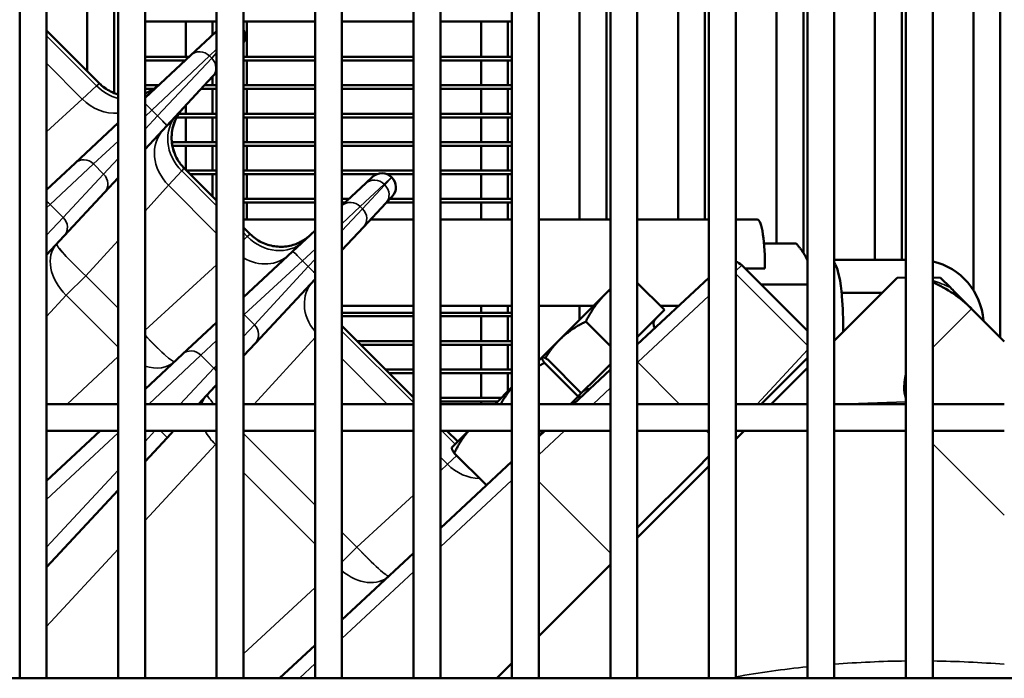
# Model space of a CAD drawing. Header units: inches. Extents: x 1 to 271, y 5 to 171.
# Tile 290 of 334: x 135.87 to 140.2, y 138.9 to 141.79. Entities that reach past the tile are written whole.
import ezdxf

# ---------------------------------------------------------------- set-up
doc = ezdxf.new("R2010")
doc.units = ezdxf.units.IN
doc.header["$LTSCALE"] = 8
doc.header["$MEASUREMENT"] = 0
for name, color, linetype, lineweight in [('Dimension (ANSI)', 7, 'Continuous', 25), ('Visible (ANSI)', 7, 'Continuous', 50), ('Visible Narrow (ANSI)', 7, 'Continuous', 35)]:
    doc.layers.add(name, color=color, linetype=linetype, lineweight=lineweight)
doc.styles.add('Dimension Text', font='tahoma.ttf')
doc.dimstyles.new('Dual Dimension', dxfattribs={"dimscale": 8, "dimtxt": 0.12, "dimasz": 0.098425, "dimexe": 0.125, "dimexo": 0.0625, "dimgap": 0.031496, "dimtad": 0, "dimtih": 1, "dimtoh": 1, "dimrnd": 1e-08, "dimzin": 4, "dimdsep": 46, "dimtxsty": 'Dimension Text', "dimcen": 0.09, "dimdle": 0.393701, "dimclrd": 256, "dimclre": 256, "dimclrt": 256, "dimadec": 0, "dimazin": 1, "dimtfac": 1, "dimtofl": 0, "dimtmove": 0, "dimatfit": 3, "dimfxl": 1, "dimtolj": 1, "dimtzin": 4, "dimlwd": -1, "dimlwe": -1, "dimarcsym": 0})

# ---------------------------------------------------------------- blocks, each defined once
blk = doc.blocks.new('*D10')
at = {"layer": 'Defpoints', "color": 0, "transparency": 16777216}
for p in [(179.2848, 157.7079), (123.1798, 140.6812), (179.2848, 140.6812)]:
    blk.add_point(p, dxfattribs=at)
at = {"layer": 'Dimension (ANSI)', "transparency": 16777216}
for p, q in [((123.1798, 141.1812), (123.1798, 158.7079)), ((179.2848, 141.1812), (179.2848, 158.7079)), ((123.9672, 157.7079), (146.443, 157.7079)), ((178.4974, 157.7079), (156.0215, 157.7079))]:
    blk.add_line(p, q, dxfattribs=at)
for points in [[(123.9672, 157.8392), (123.9672, 157.5767), (123.1798, 157.7079)], [(178.4974, 157.8392), (178.4974, 157.5767), (179.2848, 157.7079)]]:
    blk.add_solid(points, dxfattribs=at)
at = {"layer": 'Dimension (ANSI)', "transparency": 16777216, "insert": (151.2323, 157.7079), "char_height": 0.96, "attachment_point": 5, "style": 'Dimension Text'}
blk.add_mtext('\\A1;{\\H3.0x;(}\\S56.11^ 1425.1 mm;{\\H3.0x;)}', dxfattribs=at)

msp = doc.modelspace()

# ---------------------------------------------------------------- linework, layer by layer
at = {"layer": 'Visible (ANSI)'}
for p, q in [((135.8671, 143.2669), (135.8671, 138.8968)), ((135.9852, 143.2669), (135.9852, 138.8968)), ((136.3002, 143.2669), (136.3002, 138.8968)), ((136.4183, 143.2669), (136.4183, 138.8968)), ((136.7332, 143.2669), (136.7332, 138.8968)), ((136.8513, 143.2669), (136.8513, 138.8968)), ((137.1663, 143.2669), (137.1663, 138.8968)), ((137.2844, 143.2669), (137.2844, 138.8968)), ((137.5994, 143.2669), (137.5994, 138.8968)), ((137.7175, 143.2669), (137.7175, 138.8968)), ((138.0324, 143.2669), (138.0324, 138.8968)), ((138.1506, 143.2669), (138.1506, 138.8968)), ((138.4655, 143.2669), (138.4655, 138.8968)), ((138.5836, 143.2669), (138.5836, 138.8968)), ((138.8986, 143.2669), (138.8986, 138.8968)), ((139.0167, 143.2669), (139.0167, 138.8968)), ((139.3317, 143.2669), (139.3317, 138.8968)), ((139.4498, 143.2669), (139.4498, 138.8968)), ((139.7647, 143.2669), (139.7647, 138.8968)), ((139.8828, 143.2669), (139.8828, 138.8968)), ((136.2825, 143.0566), (136.2825, 141.4711)), ((138.3298, 143.0566), (138.3298, 140.9147)), ((138.4479, 143.0566), (138.4479, 140.9147)), ((138.7629, 143.0566), (138.7629, 140.9147)), ((138.881, 143.0566), (138.881, 140.9147)), ((139.1959, 143.0566), (139.1959, 140.8091)), ((139.314, 143.0566), (139.314, 140.7679)), ((139.629, 143.0566), (139.629, 140.7369)), ((139.7471, 143.0566), (139.7471, 140.7369)), ((140.0621, 143.0566), (140.0621, 140.6033)), ((140.1802, 143.0566), (140.1802, 140.3958)), ((136.1644, 142.3258), (136.1644, 141.5669)), ((135.9852, 141.7461), (136.2178, 141.5135)), ((136.7332, 141.7856), (136.4183, 141.7856)), ((136.5975, 141.7856), (136.5975, 141.63)), ((136.7156, 141.7856), (136.7156, 141.727)), ((137.1663, 141.7856), (136.8513, 141.7856)), ((136.866, 141.63), (136.866, 141.7856)), ((137.5994, 141.7856), (137.2844, 141.7856)), ((138.0324, 141.7856), (137.7175, 141.7856)), ((137.8967, 141.7856), (137.8967, 141.63)), ((138.0148, 141.7856), (138.0148, 141.63)), ((136.7262, 141.7369), (136.6205, 141.6382)), ((136.7262, 141.7369), (136.7332, 141.7434)), ((136.4183, 141.4497), (136.6205, 141.6382)), ((136.6116, 141.63), (136.4183, 141.63)), ((137.1663, 141.63), (136.8513, 141.63)), ((137.5994, 141.63), (137.2844, 141.63)), ((138.0324, 141.63), (137.7175, 141.63)), ((136.5945, 141.614), (136.4183, 141.614)), ((137.1663, 141.614), (136.8513, 141.614)), ((136.866, 141.505), (136.866, 141.614)), ((137.5994, 141.614), (137.2844, 141.614)), ((138.0324, 141.614), (137.7175, 141.614)), ((137.8967, 141.614), (137.8967, 141.505)), ((138.0148, 141.614), (138.0148, 141.505)), ((136.7156, 141.5431), (136.5136, 141.3265)), ((136.7156, 141.5431), (136.7332, 141.562)), ((136.7156, 141.5431), (136.7156, 141.505)), ((136.4775, 141.505), (136.4183, 141.505)), ((136.4563, 141.489), (136.4183, 141.489)), ((136.7332, 141.489), (136.6652, 141.489)), ((136.7332, 141.505), (136.6801, 141.505)), ((136.7156, 141.489), (136.7156, 141.38)), ((137.1663, 141.505), (136.8513, 141.505)), ((137.1663, 141.489), (136.8513, 141.489)), ((136.866, 141.38), (136.866, 141.489)), ((137.5994, 141.505), (137.2844, 141.505)), ((137.5994, 141.489), (137.2844, 141.489)), ((138.0324, 141.505), (137.7175, 141.505)), ((138.0324, 141.489), (137.7175, 141.489)), ((137.8967, 141.489), (137.8967, 141.38)), ((138.0148, 141.489), (138.0148, 141.38)), ((136.5975, 141.4165), (136.5975, 141.38)), ((136.072, 141.38), (136.072, 141.38)), ((136.7332, 141.364), (136.5576, 141.364)), ((136.7332, 141.38), (136.5671, 141.38)), ((136.5975, 141.364), (136.5975, 141.255)), ((136.7156, 141.364), (136.7156, 141.255)), ((137.1663, 141.38), (136.8513, 141.38)), ((137.1663, 141.364), (136.8513, 141.364)), ((136.866, 141.255), (136.866, 141.364)), ((137.5994, 141.38), (137.2844, 141.38)), ((137.5994, 141.364), (137.2844, 141.364)), ((138.0324, 141.38), (137.7175, 141.38)), ((138.0324, 141.364), (137.7175, 141.364)), ((137.8967, 141.364), (137.8967, 141.255)), ((138.0148, 141.364), (138.0148, 141.255)), ((136.3002, 141.3396), (136.1109, 141.163)), ((136.4183, 141.2243), (136.5136, 141.3265)), ((136.7332, 141.255), (136.5362, 141.255)), ((136.7332, 141.239), (136.5386, 141.239)), ((136.5975, 141.239), (136.5975, 141.1338)), ((136.7156, 141.239), (136.7156, 141.13)), ((137.1663, 141.255), (136.8513, 141.255)), ((137.1663, 141.239), (136.8513, 141.239)), ((136.866, 141.13), (136.866, 141.239)), ((137.5994, 141.255), (137.2844, 141.255)), ((137.5994, 141.239), (137.2844, 141.239)), ((138.0324, 141.255), (137.7175, 141.255)), ((138.0324, 141.239), (137.7175, 141.239)), ((137.8967, 141.239), (137.8967, 141.13)), ((138.0148, 141.239), (138.0148, 141.13)), ((136.2353, 141.1993), (136.2353, 141.1993)), ((136.1109, 141.163), (135.9852, 141.0458)), ((136.2767, 141.158), (136.2767, 141.158)), ((136.5908, 141.1404), (136.7332, 140.9981)), ((136.2404, 141.0335), (136.3002, 141.0976)), ((136.7332, 141.13), (136.6013, 141.13)), ((136.7332, 141.114), (136.6173, 141.114)), ((136.7156, 141.114), (136.7156, 141.0157)), ((137.1663, 141.13), (136.8513, 141.13)), ((137.1663, 141.114), (136.8513, 141.114)), ((136.866, 141.005), (136.866, 141.114)), ((137.5994, 141.13), (137.2844, 141.13)), ((137.4381, 141.114), (137.2844, 141.114)), ((137.3891, 141.074), (137.4196, 141.1024)), ((137.5994, 141.114), (137.4832, 141.114)), ((137.5041, 141.0998), (137.5029, 141.1009)), ((138.0324, 141.13), (137.7175, 141.13)), ((138.0324, 141.114), (137.7175, 141.114)), ((137.8967, 141.114), (137.8967, 141.005)), ((138.0148, 141.114), (138.0148, 141.005)), ((137.3891, 141.074), (137.2844, 140.9763)), ((136.0627, 140.843), (136.2404, 141.0335)), ((137.5055, 141.0164), (137.4771, 140.986)), ((136.4522, 140.989), (136.4522, 140.989)), ((136.4573, 140.9946), (136.4573, 140.9946)), ((136.7332, 141.005), (136.7263, 141.005)), ((137.1663, 141.005), (136.8513, 141.005)), ((137.1663, 140.989), (136.8513, 140.989)), ((136.866, 140.9147), (136.866, 140.989)), ((137.3152, 141.005), (137.2844, 141.005)), ((137.2981, 140.989), (137.2844, 140.989)), ((137.379, 140.8807), (137.4771, 140.986)), ((137.5994, 140.989), (137.48, 140.989)), ((137.5994, 141.005), (137.4949, 141.005)), ((138.0324, 141.005), (137.7175, 141.005)), ((138.0324, 140.989), (137.7175, 140.989)), ((137.8967, 140.989), (137.8967, 140.9147)), ((138.0148, 140.989), (138.0148, 140.9147)), ((136.8513, 140.9147), (137.1663, 140.9147)), ((136.8513, 140.8799), (136.8807, 140.8506)), ((137.379, 140.8807), (137.2844, 140.7793)), ((137.4107, 140.9147), (137.5994, 140.9147)), ((137.7175, 140.9147), (138.0324, 140.9147)), ((138.1506, 140.9147), (138.4655, 140.9147)), ((138.5836, 140.9147), (138.8986, 140.9147)), ((139.0167, 140.9147), (139.1115, 140.9147)), ((136.0627, 140.843), (135.9852, 140.7598)), ((137.0673, 140.7738), (137.1663, 140.8662)), ((139.1411, 140.8091), (139.2827, 140.8091)), ((137.0673, 140.7738), (136.8513, 140.5725)), ((139.3268, 140.7458), (139.323, 140.7527)), ((139.3317, 140.4248), (139.0427, 140.7138)), ((139.7647, 140.7369), (139.4498, 140.7369)), ((139.1442, 140.6987), (139.0577, 140.6987)), ((136.9038, 140.3711), (137.1663, 140.6526)), ((138.8986, 140.6586), (138.5836, 140.3649)), ((138.7034, 140.517), (138.5836, 140.6368)), ((139.1278, 140.6287), (139.3317, 140.6287)), ((139.4498, 140.3811), (139.7268, 140.6582)), ((139.7647, 140.6595), (139.7268, 140.6582)), ((139.8828, 140.6594), (139.9177, 140.6582)), ((139.9177, 140.6582), (139.9606, 140.6154)), ((138.4387, 140.5831), (138.24, 140.3844)), ((138.4655, 140.6099), (138.4387, 140.5831)), ((139.4836, 140.5926), (139.4813, 140.6003)), ((139.6611, 140.5926), (139.4836, 140.5926)), ((139.4836, 140.5771), (139.4836, 140.5926)), ((139.9606, 140.6154), (139.9606, 140.6154)), ((136.0287, 140.5347), (136.0287, 140.5347)), ((136.5355, 140.5347), (136.5355, 140.5347)), ((137.2844, 140.5347), (137.5994, 140.5347)), ((137.7175, 140.5347), (138.0324, 140.5347)), ((137.8967, 140.5347), (137.8967, 140.505)), ((138.0148, 140.5347), (138.0148, 140.505)), ((138.1506, 140.5347), (138.3903, 140.5347)), ((138.3298, 140.5347), (138.3298, 140.4741)), ((138.6858, 140.5347), (138.7657, 140.5347)), ((138.7629, 140.5347), (138.7629, 140.532)), ((136.4856, 140.489), (136.4856, 140.489)), ((136.5031, 140.505), (136.5031, 140.505)), ((137.5994, 140.505), (137.2844, 140.505)), ((137.5994, 140.489), (137.2844, 140.489)), ((138.0324, 140.505), (137.7175, 140.505)), ((138.0324, 140.489), (137.7175, 140.489)), ((137.8967, 140.489), (137.8967, 140.38)), ((138.0148, 140.489), (138.0148, 140.38)), ((138.7034, 140.517), (138.6041, 140.4177)), ((140.1978, 140.3782), (140.0537, 140.5223)), ((136.7332, 140.4623), (136.5832, 140.3224)), ((137.2844, 140.4469), (137.5994, 140.1319)), ((138.4655, 140.3575), (138.3571, 140.466)), ((138.6041, 140.4177), (138.5836, 140.3973)), ((136.4429, 140.38), (136.4429, 140.38)), ((136.4587, 140.364), (136.4587, 140.364)), ((136.8513, 140.3149), (136.9038, 140.3711)), ((137.5994, 140.38), (137.3513, 140.38)), ((137.5994, 140.364), (137.3673, 140.364)), ((138.0324, 140.38), (137.7175, 140.38)), ((138.0324, 140.364), (137.7175, 140.364)), ((137.8967, 140.364), (137.8967, 140.255)), ((138.0148, 140.364), (138.0148, 140.255)), ((138.24, 140.3844), (138.165, 140.3094)), ((136.4183, 140.1686), (136.5832, 140.3224)), ((137.1133, 140.3386), (137.1133, 140.3386)), ((138.1646, 140.309), (138.1506, 140.2949)), ((138.165, 140.3094), (138.1646, 140.309)), ((138.165, 140.3094), (138.1657, 140.3096)), ((138.3228, 140.1364), (138.1751, 140.284)), ((138.3373, 140.1509), (138.1896, 140.2985)), ((138.4655, 140.2791), (138.4054, 140.219)), ((139.1281, 140.1033), (139.3317, 140.3069)), ((137.0222, 140.239), (137.0222, 140.239)), ((137.0368, 140.255), (137.0368, 140.255)), ((137.5994, 140.255), (137.4763, 140.255)), ((137.5994, 140.239), (137.4923, 140.239)), ((138.0324, 140.255), (137.7175, 140.255)), ((138.0324, 140.239), (137.7175, 140.239)), ((137.8967, 140.239), (137.8967, 140.13)), ((138.0148, 140.239), (138.0148, 140.1592)), ((138.3032, 140.1033), (138.4655, 140.2547)), ((138.4479, 140.2615), (138.4479, 140.2615)), ((139.172, 140.1033), (139.3317, 140.263)), ((136.7256, 140.1801), (136.7332, 140.1882)), ((138.4054, 140.219), (138.3373, 140.1509)), ((136.7256, 140.1801), (136.6541, 140.1033)), ((138.0324, 140.1768), (137.959, 140.1033)), ((138.33, 140.1436), (138.3228, 140.1364)), ((138.3298, 140.1434), (138.3298, 140.1282)), ((138.3373, 140.1509), (138.33, 140.1436)), ((136.3002, 140.1033), (135.9852, 140.1033)), ((136.7332, 140.1033), (136.4183, 140.1033)), ((137.1663, 140.1033), (136.8513, 140.1033)), ((136.9077, 140.114), (136.9077, 140.114)), ((136.9223, 140.13), (136.9223, 140.13)), ((137.5994, 140.1033), (137.2844, 140.1033)), ((137.9857, 140.13), (137.7175, 140.13)), ((137.9697, 140.114), (137.7175, 140.114)), ((138.0324, 140.1033), (137.7175, 140.1033)), ((137.8967, 140.114), (137.8967, 140.1033)), ((138.4655, 140.1033), (138.1506, 140.1033)), ((138.3228, 140.1364), (138.2897, 140.1033)), ((138.8986, 140.1033), (138.5836, 140.1033)), ((139.3317, 140.1033), (139.0167, 140.1033)), ((139.7647, 140.1033), (139.4498, 140.1033)), ((140.1978, 140.1033), (139.8828, 140.1033)), ((136.2216, 139.9852), (135.9852, 139.7648)), ((136.3002, 139.9852), (135.9852, 139.9852)), ((136.7332, 139.9852), (136.4183, 139.9852)), ((136.5439, 139.9852), (136.5157, 139.9549)), ((137.1663, 139.9852), (136.8513, 139.9852)), ((137.5994, 139.9852), (137.2844, 139.9852)), ((138.0324, 139.9852), (137.7175, 139.9852)), ((137.7461, 139.9852), (137.7935, 139.9378)), ((137.8409, 139.9852), (137.7676, 139.912)), ((138.1716, 139.9852), (138.1506, 139.9642)), ((138.1506, 139.961), (138.1765, 139.9852)), ((138.4655, 139.9852), (138.1506, 139.9852)), ((138.8986, 139.9852), (138.5836, 139.9852)), ((139.0538, 139.9852), (139.0167, 139.9481)), ((139.3317, 139.9852), (139.0167, 139.9852)), ((139.7647, 139.9852), (139.4498, 139.9852)), ((140.1978, 139.9852), (139.8828, 139.9852)), ((136.4183, 139.8505), (136.5157, 139.9549)), ((137.7676, 139.912), (137.7675, 139.9114)), ((137.92, 139.746), (137.7785, 139.8874)), ((138.0324, 139.8509), (137.7175, 139.5572)), ((138.8986, 139.8738), (138.8448, 139.82)), ((138.8986, 139.83), (138.5836, 139.515)), ((138.8448, 139.82), (138.5836, 139.5588)), ((135.9852, 139.386), (136.3002, 139.7238)), ((137.5994, 139.447), (137.2844, 139.1533)), ((137.4445, 139.38), (137.4445, 139.38)), ((138.4655, 139.3969), (138.1506, 139.0819)), ((137.1462, 139.2783), (137.1462, 139.2783)), ((137.1419, 139.2743), (137.1419, 139.2743)), ((137.1663, 139.0432), (137.0093, 138.8968)), ((138.0324, 138.9638), (137.9654, 138.8968)), ((149.3541, 138.8968), (130.6702, 138.8968))]:
    msp.add_line(p, q, dxfattribs=at)
for centre, radius, start, end in [((136.7987, 141.7202), 0.06, 331.2308, 28.7692), ((137.4605, 141.0585), 0.06, 45, 133), ((137.4617, 141.0573), 0.06, 317, 45), ((139.0002, 140.6713), 0.06, 45, 74.0834), ((139.6577, 140.1263), 0.56, 45, 66.2968), ((138.6843, 140.4555), 0.03, 135, 218.4488), ((138.3675, 140.1387), 0.03, 79.9068, 135), ((138.3113, 140.0825), 0.03, 135, 136.066)]:
    msp.add_arc(centre, radius, start, end, dxfattribs=at)
for centre, major_axis, ratio, start_param, end_param in [((139.1115, 140.7247), (0, 0.19), 0.173648, 4.575189, 6.283185), ((139.3102, 140.4482), (0, 0.3125), 0.173648, 5.876573, 5.972819), ((139.4402, 140.4482), (0, 0.2812), 0.173648, 5.283704, 6.085802), ((139.8223, 140.4482), (0, 0.2887), 0.984808, 4.788581, 6.06858), ((138.8675, 140.7247), (0, -0.19), 0.173648, 1.214877, 1.224789), ((139.4402, 140.4482), (0, 0.2813), 0.173648, 5.188271, 5.283704), ((139.4402, 140.4482), (0, 0.2812), 0.173648, 4.612409, 5.188271)]:
    msp.add_ellipse(centre, major_axis=major_axis, ratio=ratio, start_param=start_param, end_param=end_param, dxfattribs=at)
for points, knots in [([(136.2178, 141.5135), (136.232, 141.4992), (136.2488, 141.4872), (136.2774, 141.4728), (136.2886, 141.4684), (136.3002, 141.4651)], [0, 0, 0, 0, 0.1533997, 0.1533997, 0.2441805, 0.2441805, 0.2441805, 0.2441805]), ([(136.2178, 141.5134), (136.232, 141.4992), (136.2487, 141.4871), (136.2774, 141.4727), (136.2886, 141.4683), (136.3002, 141.4651)], [0, 0, 0, 0, 0.1534019, 0.1534019, 0.2442463, 0.2442463, 0.2442463, 0.2442463]), ([(136.4183, 141.4698), (136.4263, 141.4728), (136.4342, 141.4764), (136.4489, 141.4842), (136.4559, 141.4885), (136.4659, 141.4956), (136.4692, 141.4981), (136.474, 141.502), (136.4755, 141.5033), (136.4779, 141.5054), (136.4787, 141.5061), (136.4798, 141.5071), (136.4802, 141.5075), (136.4808, 141.508), (136.481, 141.5082), (136.4813, 141.5084), (136.4814, 141.5085), (136.4815, 141.5087), (136.4815, 141.5087), (136.4816, 141.5088), (136.4816, 141.5088), (136.4817, 141.5088), (136.4817, 141.5088), (136.4817, 141.5088), (136.4817, 141.5089), (136.4817, 141.5089)], [0.5482398, 0.5482398, 0.5482398, 0.5482398, 0.6133831, 0.6133831, 0.6753648, 0.6753648, 0.706833, 0.706833, 0.7226304, 0.7226304, 0.7305372, 0.7305372, 0.7344917, 0.7344917, 0.736469, 0.736469, 0.7374577, 0.7374577, 0.7379521, 0.7379521, 0.7381994, 0.7381994, 0.7382617, 0.7382617, 0.7384481, 0.7384481, 0.7384481, 0.7384481]), ([(136.4183, 141.4698), (136.4263, 141.4728), (136.4342, 141.4763), (136.4489, 141.4842), (136.4558, 141.4885), (136.4658, 141.4956), (136.4691, 141.4981), (136.4739, 141.502), (136.4755, 141.5033), (136.4779, 141.5054), (136.4787, 141.5061), (136.4798, 141.5071), (136.4802, 141.5075), (136.4808, 141.508), (136.481, 141.5082), (136.4813, 141.5084), (136.4813, 141.5085), (136.4815, 141.5086), (136.4815, 141.5087), (136.4816, 141.5087), (136.4816, 141.5087), (136.4816, 141.5088), (136.4816, 141.5088), (136.4816, 141.5088), (136.4816, 141.5088), (136.4816, 141.5088), (136.4816, 141.5088), (136.4816, 141.5088), (136.4817, 141.5088), (136.4817, 141.5088)], [0.5483088, 0.5483088, 0.5483088, 0.5483088, 0.61335, 0.61335, 0.6753843, 0.6753843, 0.7068804, 0.7068804, 0.722692, 0.722692, 0.7306059, 0.7306059, 0.7345639, 0.7345639, 0.7365431, 0.7365431, 0.7375327, 0.7375327, 0.7380277, 0.7380277, 0.7380898, 0.7380898, 0.7381442, 0.7381442, 0.738167, 0.738167, 0.7381865, 0.7381865, 0.7383787, 0.7383787, 0.7383787, 0.7383787]), ([(136.5862, 141.4044), (136.5799, 141.3976), (136.5741, 141.3904), (136.5638, 141.3753), (136.5592, 141.3674), (136.5496, 141.348), (136.545, 141.3361), (136.5385, 141.3118), (136.5364, 141.2993), (136.5348, 141.2741), (136.5353, 141.2614), (136.5387, 141.2364), (136.5417, 141.224), (136.55, 141.2002), (136.5553, 141.1887), (136.5698, 141.1643), (136.5796, 141.1516), (136.5908, 141.1404)], [0, 0, 0, 0, 0.0704428, 0.0704428, 0.1394232, 0.1394232, 0.2354232, 0.2354232, 0.3314538, 0.3314538, 0.4274665, 0.4274665, 0.5234812, 0.5234812, 0.6194937, 0.6194937, 0.73987, 0.73987, 0.73987, 0.73987]), ([(136.5862, 141.4044), (136.5802, 141.3979), (136.5746, 141.3909), (136.5646, 141.3765), (136.5601, 141.369), (136.5503, 141.3499), (136.5457, 141.338), (136.5388, 141.3135), (136.5366, 141.3008), (136.5348, 141.2755), (136.5352, 141.2626), (136.5385, 141.2374), (136.5414, 141.2249), (136.5497, 141.2009), (136.5551, 141.1892), (136.5696, 141.1645), (136.5795, 141.1517), (136.5908, 141.1404)], [0, 0, 0, 0, 0.067609, 0.067609, 0.1339198, 0.1339198, 0.2307952, 0.2307952, 0.3277016, 0.3277016, 0.4245915, 0.4245915, 0.5214821, 0.5214821, 0.6183712, 0.6183712, 0.739853, 0.739853, 0.739853, 0.739853]), ([(136.8807, 140.8506), (136.8949, 140.8363), (136.9117, 140.8243), (136.9477, 140.8061), (136.9674, 140.7999), (137.0073, 140.794), (137.028, 140.7943), (137.0676, 140.8013), (137.087, 140.8081), (137.1118, 140.8213), (137.1188, 140.8256), (137.1288, 140.8327), (137.1321, 140.8352), (137.1369, 140.8391), (137.1385, 140.8404), (137.1408, 140.8425), (137.1416, 140.8432), (137.1427, 140.8442), (137.1431, 140.8446), (137.1437, 140.8451), (137.1439, 140.8453), (137.1442, 140.8455), (137.1443, 140.8456), (137.1444, 140.8457), (137.1445, 140.8458), (137.1445, 140.8459), (137.1446, 140.8459), (137.1446, 140.8459), (137.1446, 140.8459), (137.1446, 140.8459), (137.1446, 140.846), (137.1446, 140.846)], [0, 0, 0, 0, 0.153403, 0.153403, 0.3070511, 0.3070511, 0.4608704, 0.4608704, 0.6133867, 0.6133867, 0.6753664, 0.6753664, 0.7068336, 0.7068336, 0.7226305, 0.7226305, 0.730537, 0.730537, 0.7344914, 0.7344914, 0.7364686, 0.7364686, 0.7374573, 0.7374573, 0.7379517, 0.7379517, 0.7381989, 0.7381989, 0.7382612, 0.7382612, 0.7384473, 0.7384473, 0.7384473, 0.7384473]), ([(136.8807, 140.8506), (136.8949, 140.8363), (136.9117, 140.8243), (136.9477, 140.8061), (136.9674, 140.7999), (137.0073, 140.794), (137.028, 140.7943), (137.0676, 140.8013), (137.087, 140.8081), (137.1118, 140.8213), (137.1188, 140.8256), (137.1288, 140.8327), (137.1321, 140.8352), (137.1369, 140.8391), (137.1385, 140.8404), (137.1408, 140.8425), (137.1416, 140.8432), (137.1427, 140.8442), (137.1431, 140.8446), (137.1437, 140.8451), (137.1439, 140.8453), (137.1442, 140.8455), (137.1443, 140.8456), (137.1444, 140.8457), (137.1445, 140.8458), (137.1445, 140.8459), (137.1446, 140.8459), (137.1446, 140.8459), (137.1446, 140.8459), (137.1446, 140.8459), (137.1446, 140.8459), (137.1446, 140.8459), (137.1446, 140.8459), (137.1446, 140.8459), (137.1446, 140.8459), (137.1446, 140.8459), (137.1446, 140.846), (137.1446, 140.846)], [0, 0, 0, 0, 0.1533979, 0.1533979, 0.307041, 0.307041, 0.4608604, 0.4608604, 0.6133812, 0.6133812, 0.6753639, 0.6753639, 0.7068327, 0.7068327, 0.7226304, 0.7226304, 0.7305373, 0.7305373, 0.7344919, 0.7344919, 0.7364692, 0.7364692, 0.737458, 0.737458, 0.7379524, 0.7379524, 0.7381998, 0.7381998, 0.7382309, 0.7382309, 0.7382582, 0.7382582, 0.7382696, 0.7382696, 0.7382891, 0.7382891, 0.7384562, 0.7384562, 0.7384562, 0.7384562]), ([(140.0537, 140.5223), (140.0536, 140.5224), (140.0534, 140.5225), (140.0367, 140.5392), (140.0208, 140.5551), (139.9904, 140.5856), (139.9732, 140.6028), (139.9606, 140.6154)], [-0.0022619, -0.0022619, -0.0022619, -0.0022619, 0, 0, 0.2942004, 0.2942004, 0.5906702, 0.5906702, 0.5906702, 0.5906702]), ([(139.7646, 140.2332), (139.7643, 140.2316), (139.764, 140.2301), (139.7591, 140.2049), (139.7555, 140.1782), (139.76, 140.1451), (139.762, 140.1371), (139.7647, 140.1295)], [7.1336179, 7.1336179, 7.1336179, 7.1336179, 7.1460469, 7.1460469, 7.333631, 7.333631, 7.3941619, 7.3941619, 7.3941619, 7.3941619])]:
    msp.add_open_spline(points, degree=3, knots=knots, dxfattribs=at)
for points, weights in [([(139.3317, 140.7347), (139.3173, 140.7693), (139.2827, 140.8091)], [1.02690924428, 1.08398729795, 1.08865192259]), ([(138.4387, 140.5831), (138.3926, 140.5369), (138.3571, 140.466)], [1, 1.0379548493, 1]), ([(138.4655, 140.6074), (138.4514, 140.5958), (138.4387, 140.5831)], [1.01490225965, 1.01018332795, 1]), ([(138.3571, 140.466), (138.2861, 140.4305), (138.24, 140.3844)], [1, 1.0379548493, 1]), ([(138.24, 140.3844), (138.2062, 140.3506), (138.179, 140.3049)], [1, 1.02751156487, 1.01513962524]), ([(138.1751, 140.284), (138.1624, 140.2774), (138.1506, 140.2707)], [1, 1.00646261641, 1.01072443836]), ([(138.1646, 140.309), (138.1613, 140.3056), (138.1751, 140.284)], [1, 1.0379548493, 1]), ([(138.1896, 140.2985), (138.168, 140.3124), (138.1646, 140.309)], [1, 1.0379548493, 1]), ([(138.0324, 140.1749), (138.006, 140.1436), (137.983, 140.1033)], [1.01363895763, 1.02557287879, 1.01082901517]), ([(137.8418, 139.9852), (137.8067, 139.9454), (137.7785, 139.8874)], [1.010382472, 1.03174887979, 1]), ([(137.7785, 139.8874), (137.7662, 139.9066), (137.7675, 139.9114)], [1, 1.03361866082, 1.00768159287])]:
    msp.add_rational_spline(points, weights, degree=2, dxfattribs=at)
msp.add_open_spline([(139.7647, 140.2336), (139.7647, 140.2335), (139.7647, 140.2333), (139.7646, 140.2332)], degree=3, dxfattribs=at)
at = {"layer": 'Visible Narrow (ANSI)'}
for p, q in [((135.9852, 141.7233), (136.2054, 141.5031)), ((136.7012, 141.6342), (136.7332, 141.6641)), ((136.7012, 141.6342), (136.4477, 141.3953)), ((136.4727, 141.3704), (136.7116, 141.6239)), ((136.7116, 141.6239), (136.7012, 141.6342)), ((136.7332, 141.6471), (136.7116, 141.6239)), ((135.9852, 141.602), (136.1426, 141.4446)), ((136.2054, 141.5031), (136.1426, 141.4446)), ((136.2054, 141.5031), (136.2178, 141.5135)), ((135.9852, 141.3006), (136.1426, 141.4446)), ((136.102, 141.4074), (136.1019, 141.4074)), ((136.4183, 141.3681), (136.4477, 141.3953)), ((136.4727, 141.3704), (136.4183, 141.3114)), ((136.4477, 141.3953), (136.4727, 141.3704)), ((136.1916, 141.159), (136.3002, 141.2591)), ((136.3002, 141.1834), (136.2364, 141.1143)), ((136.0011, 140.9813), (136.1916, 141.159)), ((136.1916, 141.159), (136.2364, 141.1143)), ((136.2079, 141.174), (136.2076, 141.1737)), ((136.5908, 141.1404), (136.5805, 141.1281)), ((136.2364, 141.1143), (136.0587, 140.9238)), ((136.2511, 141.1302), (136.2512, 141.1303)), ((136.5219, 141.0652), (136.5805, 141.1281)), ((136.5805, 141.1281), (136.7332, 140.9753)), ((137.5029, 141.1009), (137.4699, 141.0699)), ((137.4731, 141.0667), (137.5041, 141.0998)), ((136.5219, 141.0652), (136.4183, 140.9519)), ((136.5219, 141.0652), (136.7332, 140.8539)), ((137.3647, 140.9718), (137.4699, 141.0699)), ((137.4731, 141.0667), (137.375, 140.9615)), ((137.4699, 141.0699), (137.4731, 141.0667)), ((136.4847, 141.0245), (136.4848, 141.0246)), ((136.0011, 140.9813), (135.9852, 140.9663)), ((136.0587, 140.9238), (136.0011, 140.9813)), ((137.3647, 140.9718), (137.2844, 140.8962)), ((137.375, 140.9615), (137.3647, 140.9718)), ((135.9852, 140.8458), (136.0587, 140.9238)), ((137.2844, 140.8654), (137.375, 140.9615)), ((136.8513, 140.8572), (136.8683, 140.8402)), ((136.8683, 140.8402), (136.8513, 140.8244)), ((136.8683, 140.8402), (136.8807, 140.8506)), ((136.3002, 140.8228), (136.1576, 140.667)), ((137.1663, 140.7849), (137.1112, 140.7329)), ((136.4183, 140.4274), (136.7332, 140.7155)), ((136.8551, 140.4966), (137.1112, 140.7329)), ((137.1361, 140.708), (136.8998, 140.4519)), ((137.1361, 140.708), (137.1112, 140.7329)), ((137.1361, 140.708), (137.1663, 140.74)), ((139.0427, 140.7138), (139.0167, 140.6894)), ((136.0719, 140.5813), (136.1576, 140.667)), ((136.3002, 140.5244), (136.1576, 140.667)), ((139.0167, 140.6758), (139.3317, 140.3608)), ((136.0719, 140.5813), (135.9852, 140.4878)), ((136.0719, 140.5813), (136.3002, 140.353)), ((136.9749, 140.6071), (136.9749, 140.6071)), ((138.5852, 140.287), (138.8986, 140.5792)), ((137.0103, 140.5717), (137.0103, 140.5717)), ((136.8513, 140.4931), (136.8551, 140.4966)), ((136.8551, 140.4966), (136.8998, 140.4519)), ((136.8769, 140.5168), (136.8767, 140.5166)), ((139.8828, 140.3514), (140.0537, 140.5223)), ((136.8998, 140.4519), (136.8513, 140.4)), ((136.9197, 140.4735), (136.9199, 140.4737)), ((137.2844, 140.4241), (137.5994, 140.1092)), ((136.664, 140.3184), (136.7332, 140.383)), ((137.1663, 140.3964), (136.8979, 140.1033)), ((137.1407, 140.3685), (137.1408, 140.3686)), ((136.664, 140.3184), (136.4358, 140.1033)), ((136.7216, 140.2608), (136.664, 140.3184)), ((139.3317, 140.3409), (139.1101, 140.1033)), ((136.0754, 140.1033), (136.3002, 140.3118)), ((136.7332, 140.2733), (136.7216, 140.2608)), ((137.2844, 140.3028), (137.4838, 140.1033)), ((138.5852, 140.287), (138.5836, 140.2855)), ((138.7688, 140.1033), (138.5852, 140.287)), ((136.5732, 140.1033), (136.7216, 140.2608)), ((139.7646, 140.2332), (139.7647, 140.2333)), ((138.4655, 140.1748), (138.3893, 140.1033)), ((139.4733, 140.1033), (139.7647, 140.1135)), ((135.9852, 139.6828), (136.3002, 139.9765)), ((136.462, 139.9852), (136.4183, 139.9383)), ((137.1663, 139.6583), (136.8513, 139.9732)), ((137.7233, 139.9852), (137.7821, 139.9265)), ((138.2634, 139.9852), (138.1506, 139.8794)), ((138.8986, 139.9736), (138.8869, 139.9852)), ((136.7279, 139.9253), (136.4183, 139.5915)), ((136.7279, 139.9253), (136.7332, 139.9306)), ((136.7279, 139.9253), (136.7332, 139.92)), ((139.8828, 139.9288), (140.1978, 139.6138)), ((137.7175, 139.8697), (137.7488, 139.8384)), ((137.7896, 139.8764), (137.7488, 139.8384)), ((138.8448, 139.82), (138.8986, 139.8771)), ((136.3002, 139.8117), (135.9852, 139.4739)), ((136.8513, 139.8019), (137.1663, 139.4869)), ((137.7175, 139.8097), (137.7488, 139.8384)), ((137.7175, 139.4752), (138.0324, 139.7689)), ((138.1506, 139.7619), (138.4655, 139.447)), ((137.3505, 139.474), (137.5994, 139.7016)), ((136.4859, 139.6644), (136.4861, 139.6646)), ((137.3505, 139.474), (137.2844, 139.5401)), ((136.3002, 139.4642), (135.9852, 139.1247)), ((137.3505, 139.474), (137.2844, 139.4079)), ((137.2844, 139.0714), (137.5994, 139.3651)), ((136.1298, 139.2806), (136.1298, 139.2806)), ((136.8513, 139.0048), (137.1663, 139.2969)), ((137.0042, 139.1465), (137.0041, 139.1465)), ((137.0972, 138.8968), (137.1663, 138.9613))]:
    msp.add_line(p, q, dxfattribs=at)
for centre, start, end in [((139.8253, 134.2736), 90.7379, 94.5823), ((139.8193, 134.2736), 85.3813, 89.2258), ((139.8253, 134.2736), 96.0284, 99.9061)]:
    msp.add_arc(centre, 4.7, start, end, dxfattribs=at)
for centre, major_axis, ratio, start_param, end_param in [((136.7671, 141.693), (-0.0409, 0.0439), 0.939626, 6.125149, 6.283185), ((136.6614, 141.5944), (-0.0409, 0.0439), 0.939626, 4.74519, 6.283185), ((136.6717, 141.584), (0.0439, -0.0409), 0.939626, 0, 1.537996), ((136.3218, 141.6195), (-0.1296, 0.139), 0.865893, 1.601025, 2.196706), ((136.259, 141.5609), (-0.1296, 0.139), 0.865893, 1.601025, 2.554346), ((136.3218, 141.6195), (0.1296, -0.139), 0.865893, 6.038082, 6.283185), ((136.4448, 141.3924), (-0.0409, 0.0439), 0.069183, 4.714805, 5.489463), ((136.4697, 141.3674), (0.0439, -0.0409), 0.069183, 0, 1.56838), ((136.6968, 141.2444), (-0.139, 0.1296), 0.865893, 0, 1.540568), ((136.6383, 141.1816), (-0.139, 0.1296), 0.865893, 0, 1.540568), ((136.1518, 141.1191), (-0.0409, 0.0439), 0.939626, 4.74519, 6.283185), ((136.1965, 141.0744), (0.0439, -0.0409), 0.939626, 0, 1.537996), ((137.4301, 141.0301), (-0.0409, 0.0439), 0.939626, 4.74519, 6.283185), ((137.4333, 141.0269), (0.0439, -0.0409), 0.939626, 0, 1.537996), ((135.9612, 140.9415), (-0.0409, 0.0439), 0.939626, 4.74519, 5.076624), ((137.3248, 140.9319), (-0.0409, 0.0439), 0.939626, 4.74519, 6.270488), ((136.0188, 140.8839), (0.0439, -0.0409), 0.939626, 0, 1.537996), ((137.3351, 140.9216), (0.0439, -0.0409), 0.939626, 0, 1.537996), ((136.9847, 140.9566), (0.1296, -0.139), 0.865893, 4.742617, 6.283185), ((136.169, 140.6783), (-0.139, 0.1296), 0.722061, 0, 1.545587), ((136.169, 140.6783), (-0.139, 0.1296), 0.08445, 0, 1.567847), ((136.169, 140.6783), (-0.139, 0.1296), 0.08445, 0, 0.78388), ((136.9219, 140.898), (0.1296, -0.139), 0.865893, 5.050501, 6.283185), ((137.1082, 140.73), (-0.0409, 0.0439), 0.069183, 4.714805, 6.283185), ((137.1331, 140.705), (0.0439, -0.0409), 0.069183, 0.780886, 1.56838), ((137.2882, 140.5194), (-0.1316, 0.1228), 0.865893, 0, 1.445562), ((136.8152, 140.4567), (-0.0409, 0.0439), 0.939626, 4.74519, 4.830073), ((136.8599, 140.412), (0.0439, -0.0409), 0.939626, 0, 1.537996), ((136.4186, 140.4287), (-0.1296, 0.139), 0.08445, 1.658732, 2.357644), ((136.4186, 140.4287), (0.1296, -0.139), 0.08445, 4.800324, 6.283185), ((136.6242, 140.2786), (-0.0409, 0.0439), 0.939626, 4.74519, 6.283185), ((136.4186, 140.4287), (0.1296, -0.139), 0.722061, 5.369382, 6.283185), ((138.5453, 140.2471), (-0.0409, 0.0439), 0.939626, 4.74519, 4.781258), ((136.6817, 140.221), (0.0439, -0.0409), 0.939626, 1.209305, 1.537996), ((136.6817, 140.221), (0.0439, -0.0409), 0.939626, 0, 0.22973), ((136.8242, 140.0219), (-0.1316, 0.1228), 0.08445, 0, 0.758309), ((136.8199, 140.0172), (-0.1316, 0.1228), 0.722061, 0, 0.323732), ((136.4718, 139.9959), (0.0439, -0.0409), 0.034878, 0, 1.27071), ((136.8199, 140.0172), (-0.1316, 0.1228), 0.722061, 1.119277, 1.545587), ((137.8652, 139.9547), (0.1296, -0.139), 0.865893, 4.742617, 5.600727), ((136.5599, 139.7384), (-0.1316, 0.1228), 0.579906, 1.550534, 1.550548), ((137.3619, 139.4854), (-0.1296, 0.139), 0.08445, 1.573745, 2.357644), ((137.3619, 139.4854), (0.1296, -0.139), 0.08445, 4.715338, 6.283185), ((137.3619, 139.4854), (0.1296, -0.139), 0.722061, 4.878863, 6.283185)]:
    msp.add_ellipse(centre, major_axis=major_axis, ratio=ratio, start_param=start_param, end_param=end_param, dxfattribs=at)
msp.add_open_spline([(139.9606, 140.6154), (139.9476, 140.6215), (139.9347, 140.6271), (139.9221, 140.6321), (139.9096, 140.6371), (139.8973, 140.6416), (139.8857, 140.6456), (139.8847, 140.6459), (139.8838, 140.6462), (139.8828, 140.6465)], degree=3, knots=[-0.5521988, -0.5521988, -0.5521988, -0.5521988, -0.3914782, -0.3914782, -0.3914782, -0.2307575, -0.2307575, -0.2307575, -0.2176412, -0.2176412, -0.2176412, -0.2176412], dxfattribs=at)

# ---------------------------------------------------------------- dimensions: what is measured, and where the dimension line sits
at = {"layer": 'Dimension (ANSI)'}
dim = msp.add_linear_dim(base=(179.28481, 157.70793), p1=(123.17977, 140.68124), p2=(179.28481, 140.68124), angle=180, text='{\\H3.0x;(}\\S<>^ 1425.1 mm;{\\H3.0x;)}', dimstyle='Dual Dimension', override={"dimgap": 0.031496, "dimtih": 0, "dimtoh": 0, "dimdec": 2, "dimpost": '\\X', "dimtol": 0, "dimlim": 0, "dimtp": 0, "dimtm": 0, "dimtdec": 2, "dimatfit": 1}, dxfattribs=at)
dim.commit()
dim.dimension.update_dxf_attribs({"geometry": '*D10', "text_midpoint": (151.23229, 157.70793), "dimtype": 160})

doc.saveas('drawing.dxf')
